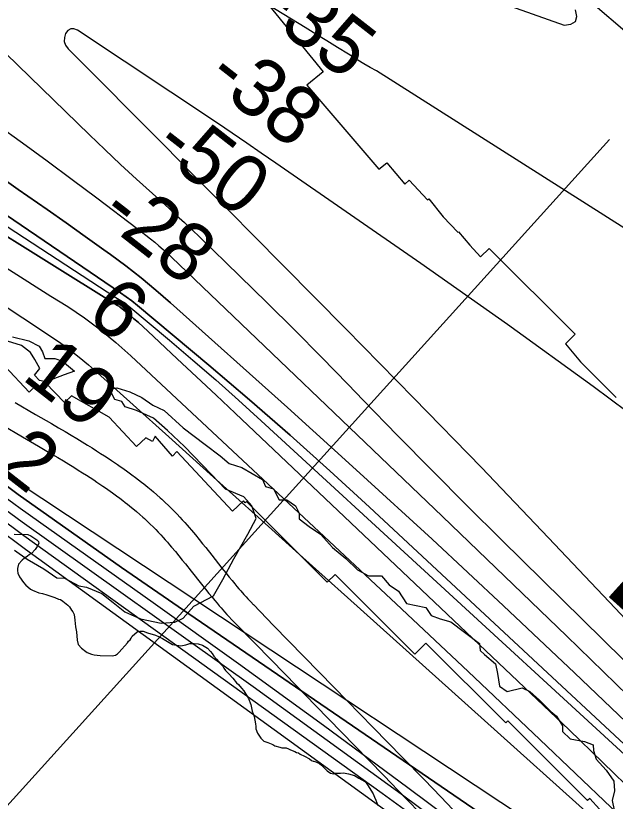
# Model space of a CAD drawing. Extents: x 3180038 to 3217926, y 922069 to 947485.
# Drawn here: x 3194544 to 3195235, y 944398 to 945303 of the extents above; entities that cross this region are included whole.
import ezdxf

# ---------------------------------------------------------------- set-up
doc = ezdxf.new("R2010")
doc.units = 0
for name, color, linetype in [('V-CHAN-NAID', 7, 'Continuous'), ('V-RIVR-EDGE', 7, 'Continuous'), ('V-RIVR-RANG', 7, 'Continuous'), ('V-ROAD-CNTR', 7, 'Continuous'), ('V-RRAP-RVMT', 7, 'Continuous'), ('V-SITE-VEGE', 7, 'Continuous'), ('V-STRM-FLOW', 7, 'Continuous'), ('V-TOPO-DPTH', 7, 'Continuous'), ('V-TOPO-MAJR', 7, 'Continuous'), ('V-TOPO-MINR', 7, 'Continuous'), ('V-TOPO-WATR', 7, 'Continuous')]:
    doc.layers.add(name, color=color, linetype=linetype)

msp = doc.modelspace()

# ---------------------------------------------------------------- linework, layer by layer
at = {"layer": 'V-RIVR-EDGE'}
for points in [[(3194540.72, 944933.49), (3194559.38, 944928.77), (3194571.29, 944922.52), (3194575.43, 944916.29), (3194578, 944908.5), (3194589.41, 944908.47), (3194598.22, 944905.34), (3194612.19, 944893.9), (3194600.25, 944889.78), (3194578.97, 944881.53), (3194571.71, 944883.1), (3194566.02, 944889.34), (3194572.27, 944897.11), (3194566.59, 944907.49), (3194561.42, 944915.28), (3194551.07, 944923.61), (3194535, 944928.32)], [(3194543.22, 944687.65), (3194557.72, 944677.25), (3194576.88, 944666.31), (3194591.9, 944655.9), (3194600.71, 944655.36), (3194617.29, 944646.5), (3194626.1, 944644.92), (3194643.71, 944637.62), (3194656.65, 944627.21), (3194670.11, 944616.81), (3194688.24, 944608.46), (3194712.09, 944603.74), (3194727.65, 944604.74), (3194737.51, 944609.38), (3194749.48, 944623.35), (3194772.33, 944635.23), (3194783.26, 944653.87), (3194795.77, 944677.69), (3194811.92, 944706.18), (3194821.3, 944724.31), (3194816.67, 944738.84), (3194807.36, 944749.24), (3194786.11, 944758.1), (3194769.56, 944775.26), (3194739.04, 944806.97), (3194719.38, 944825.69), (3194703.34, 944839.73), (3194683.65, 944848.6), (3194670.7, 944852.78), (3194666.56, 944859.01), (3194658.79, 944861.11), (3194654.14, 944869.94), (3194653.63, 944873.05), (3194660.9, 944874.59), (3194675.92, 944869.88), (3194689.91, 944863.62), (3194702.34, 944854.78), (3194715.29, 944848.52), (3194737.54, 944828.76), (3194762.9, 944809.51), (3194779.99, 944796.5), (3194790.34, 944787.66), (3194804.85, 944782.95), (3194828.67, 944768.89), (3194832.28, 944761.1), (3194841.61, 944758.49), (3194847.8, 944745.51), (3194856.62, 944745.48), (3194866.97, 944738.72), (3194871.1, 944730.41), (3194871.08, 944723.67), (3194882.47, 944714.82), (3194895.41, 944705.97), (3194909.38, 944690.9), (3194924.91, 944677.89), (3194938.36, 944664.9), (3194950.79, 944658.12), (3194965.83, 944658.09), (3194974.62, 944647.69), (3194985.49, 944640.4), (3194994.79, 944626.38), (3195017.08, 944621.65), (3195023.28, 944612.3), (3195033.65, 944608.65), (3195045.57, 944604.99), (3195078.7, 944580.01), (3195079.71, 944572.23), (3195084.37, 944567.55), (3195097.31, 944556.63), (3195099.36, 944545.73), (3195101.91, 944531.2), (3195110.71, 944524.96), (3195127.84, 944529.07), (3195136.65, 944524.9), (3195148.03, 944515.01), (3195160.96, 944502.02), (3195167.69, 944496.29), (3195174.41, 944485.39), (3195174.39, 944478.64), (3195183.19, 944470.32), (3195199.77, 944467.17), (3195209.62, 944463.52), (3195210.12, 944456.77), (3195213.21, 944446.91), (3195224.59, 944434.44), (3195233.37, 944421.45), (3195234.38, 944410.56), (3195231.76, 944399.15), (3195233.81, 944388.26)]]:
    msp.add_lwpolyline(points, dxfattribs=at)
at = {"layer": 'V-RIVR-RANG'}
msp.add_line((3194410.2, 944255.99), (3195228.69, 945160.69), dxfattribs=at)
at = {"layer": 'V-ROAD-CNTR'}
for points in [[(3194543.78, 944857.89), (3194567.31, 944844.12), (3194585.65, 944833.42), (3194593.7, 944828.72), (3194601.25, 944824.29), (3194608.33, 944820.1), (3194614.97, 944816.13), (3194621.18, 944812.38), (3194627, 944808.82), (3194632.43, 944805.45), (3194637.52, 944802.25), (3194642.28, 944799.22), (3194646.72, 944796.34), (3194650.87, 944793.62), (3194654.76, 944791.03), (3194658.39, 944788.59), (3194661.78, 944786.27), (3194664.95, 944784.07), (3194667.92, 944781.98), (3194673.43, 944778.05), (3194678.23, 944774.53), (3194682.41, 944771.4), (3194686.05, 944768.63), (3194689.22, 944766.17), (3194691.99, 944763.98), (3194696.76, 944760.13), (3194700.33, 944757.18), (3194703.01, 944754.93), (3194706.96, 944751.53), (3194710.88, 944748.08), (3194712.9, 944746.27), (3194714.85, 944744.47), (3194716.78, 944742.68), (3194720.45, 944739.17), (3194723.95, 944735.7), (3194727.29, 944732.31), (3194730.47, 944728.99), (3194733.51, 944725.76), (3194736.4, 944722.6), (3194739.17, 944719.52), (3194741.83, 944716.52), (3194744.36, 944713.6), (3194746.81, 944710.74), (3194751.44, 944705.24), (3194755.74, 944700.04), (3194759.71, 944695.15), (3194763.4, 944690.56), (3194770.21, 944681.98), (3194782.03, 944667.06), (3194786.45, 944661.54), (3194790.33, 944656.75), (3194793.73, 944652.6), (3194796.73, 944649.01), (3194799.36, 944645.88), (3194801.67, 944643.18), (3194803.7, 944640.84), (3194807.31, 944636.75), (3194810.02, 944633.74), (3194812.06, 944631.53), (3194815.18, 944628.2), (3194818.39, 944624.86)], [(3194528.64, 944832), (3194552.17, 944818.22), (3194570.53, 944807.51), (3194578.54, 944802.84), (3194586.02, 944798.44), (3194593, 944794.31), (3194599.52, 944790.42), (3194605.59, 944786.74), (3194611.26, 944783.28), (3194616.55, 944780), (3194621.47, 944776.9), (3194626.07, 944773.97), (3194630.35, 944771.2), (3194634.34, 944768.58), (3194638.06, 944766.11), (3194641.53, 944763.77), (3194644.77, 944761.56), (3194647.79, 944759.46), (3194650.58, 944757.5), (3194655.84, 944753.74), (3194660.39, 944750.41), (3194664.33, 944747.47), (3194667.75, 944744.86), (3194670.72, 944742.55), (3194673.28, 944740.52), (3194677.79, 944736.89), (3194681.12, 944734.14), (3194683.58, 944732.07), (3194687.28, 944728.9), (3194690.94, 944725.67), (3194692.72, 944724.06), (3194694.48, 944722.46), (3194696.17, 944720.87), (3194699.53, 944717.66), (3194702.72, 944714.51), (3194705.78, 944711.4), (3194708.7, 944708.36), (3194711.5, 944705.36), (3194714.19, 944702.43), (3194716.78, 944699.55), (3194719.27, 944696.74), (3194721.66, 944693.99), (3194723.95, 944691.32), (3194728.4, 944686.03), (3194732.52, 944681.03), (3194736.37, 944676.3), (3194739.96, 944671.83), (3194746.71, 944663.34), (3194758.56, 944648.37), (3194763.08, 944642.72), (3194767.07, 944637.8), (3194770.61, 944633.49), (3194773.73, 944629.74), (3194776.5, 944626.46), (3194778.94, 944623.6), (3194781.11, 944621.09), (3194784.92, 944616.78), (3194787.84, 944613.55), (3194790.07, 944611.12), (3194793.42, 944607.55), (3194796.77, 944604.06)], [(3194818.31, 944624.94), (3194841.6, 944601.08), (3194876.56, 944565.3), (3194911.52, 944529.5), (3194956.41, 944483.48), (3194990.03, 944448.93), (3195015.23, 944422.97), (3195034.1, 944403.46), (3195048.25, 944388.8)], [(3194796.84, 944603.98), (3194820.14, 944580.12), (3194855.1, 944544.34), (3194890.05, 944508.55), (3194934.92, 944462.54), (3194968.52, 944428.02), (3194993.68, 944402.1), (3195012.53, 944382.62)]]:
    msp.add_lwpolyline(points, dxfattribs=at)
at = {"layer": 'V-RRAP-RVMT'}
for p, q in [((3194811.98, 945344.92), (3194898.83, 945238.65)), ((3194898.83, 945238.65), (3194879.87, 945223.32)), ((3194879.87, 945223.32), (3194962.89, 945126.46)), ((3194962.89, 945126.46), (3194972.11, 945134.02)), ((3194972.11, 945134.02), (3194992.82, 945109.16)), ((3194992.82, 945109.16), (3194997.82, 945113.82)), ((3194997.82, 945113.82), (3195018.95, 945091.16)), ((3195018.95, 945091.16), (3195020.3, 945092.27)), ((3195020.3, 945092.27), (3195036.99, 945071.81)), ((3195036.99, 945071.81), (3195053.77, 945053.82)), ((3195053.77, 945053.82), (3195054.59, 945054.44)), ((3195054.59, 945054.44), (3195067.59, 945038.99)), ((3195067.59, 945038.99), (3195080.13, 945025.54)), ((3195080.13, 945025.54), (3195089.98, 945035.32)), ((3195089.98, 945035.32), (3195188.99, 944936.33)), ((3195188.99, 944936.33), (3195177.96, 944925.31)), ((3195177.96, 944925.31), (3195195.21, 944904.6)), ((3194559.9, 944869.56), (3194531.94, 944899.56)), ((3195195.21, 944904.6), (3195236.09, 944863.72)), ((3194578.68, 944880.46), (3194575.02, 944874.47)), ((3194600.6, 944857.72), (3194578.68, 944880.46)), ((3194568.94, 944878), (3194559.9, 944869.56)), ((3194575.02, 944874.47), (3194568.94, 944878)), ((3194608.87, 944865.33), (3194600.6, 944857.72)), ((3194651.96, 944841), (3194608.87, 944865.33)), ((3194683.52, 944807.22), (3194651.96, 944841)), ((3194694.18, 944817.14), (3194683.52, 944807.22)), ((3194702.01, 944812.73), (3194694.18, 944817.14)), ((3194705, 944818.97), (3194702.01, 944812.73)), ((3194725.11, 944795.92), (3194705, 944818.97)), ((3194730.1, 944801.16), (3194725.11, 944795.92)), ((3194794.16, 944732.51), (3194730.1, 944801.16)), ((3194806.94, 944744.46), (3194794.16, 944732.51)), ((3194808.7, 944742.35), (3194806.94, 944744.46)), ((3194810.35, 944743.69), (3194808.7, 944742.35)), ((3194903.32, 944650.65), (3194810.35, 944743.69)), ((3194912.46, 944659.83), (3194903.32, 944650.65)), ((3195004.4, 944567.9), (3194912.46, 944659.83)), ((3195017.13, 944580.63), (3195004.4, 944567.9)), ((3195109.01, 944488.69), (3195017.13, 944580.63)), ((3195111.44, 944491.13), (3195109.01, 944488.69)), ((3195203.37, 944399.2), (3195111.44, 944491.13)), ((3195205.79, 944401.63), (3195203.37, 944399.2)), ((3195343.25, 944252.3), (3195205.79, 944401.63))]:
    msp.add_line(p, q, dxfattribs=at)
at = {"layer": 'V-SITE-VEGE'}
for points in [[(3194542.65, 944706.02), (3194558.24, 944705.65), (3194561.67, 944704.27), (3194568.92, 944699.77), (3194570.61, 944697.56), (3194570.99, 944695.39), (3194569.17, 944691.96), (3194566.93, 944688.55), (3194562.49, 944683.89), (3194560.29, 944682.65), (3194557.65, 944680.54), (3194554.56, 944678.45), (3194551.92, 944676.34), (3194547.48, 944671.69), (3194546.49, 944666.51), (3194546.44, 944664.35), (3194546.8, 944661.31), (3194548.86, 944656.93), (3194553.47, 944650.32), (3194556, 944647.23), (3194558.55, 944645.44), (3194561.52, 944642.77), (3194563.66, 944641.42), (3194570.95, 944638.65), (3194575.26, 944637.68), (3194580.43, 944636.26), (3194589.45, 944633.02), (3194593.73, 944631.19), (3194595.89, 944630.7), (3194598.88, 944628.9), (3194604.4, 944624.44), (3194606.52, 944622.22), (3194608.6, 944618.71), (3194610.28, 944616.5), (3194611.94, 944613.43), (3194612.65, 944606.92), (3194613.35, 944599.54), (3194614.5, 944593.45), (3194615.14, 944583.91), (3194616.33, 944579.11), (3194620.12, 944574.69), (3194625.24, 944571.11), (3194626.94, 944569.77), (3194631.66, 944567.93), (3194634.67, 944566.99), (3194641.59, 944566.39), (3194655.44, 944566.07), (3194659.35, 944566.84), (3194661.55, 944568.09), (3194663.77, 944570.2), (3194673.11, 944580.81), (3194674.46, 944582.95), (3194676.22, 944584.2), (3194677.57, 944586.34), (3194678.49, 944588.48), (3194684.24, 944593.54), (3194687.29, 944594.34), (3194691.18, 944594.25), (3194696.33, 944592.39), (3194705.37, 944589.58), (3194708.8, 944588.2), (3194713.51, 944585.93), (3194725.04, 944579.16), (3194727.2, 944578.67), (3194734.54, 944577.64)], [(3194734.54, 944577.64), (3194740.63, 944578.79), (3194744.99, 944579.99), (3194748.03, 944580.35), (3194750.19, 944580.3), (3194754.51, 944579.77), (3194759.67, 944578.34), (3194765.22, 944574.75), (3194769.02, 944570.76), (3194770.7, 944568.56), (3194772.8, 944565.47), (3194775.75, 944561.94), (3194780.81, 944556.19), (3194782.92, 944553.98), (3194784.17, 944551.78), (3194786.27, 944549.14), (3194790.08, 944545.15), (3194794.73, 944540.27), (3194798.93, 944534.98), (3194801.05, 944532.76), (3194804.42, 944528.78), (3194807.38, 944525.68), (3194812.8, 944516.89), (3194815.24, 944509.91), (3194816.01, 944505.99), (3194816.78, 944502.07), (3194819.24, 944495.95), (3194820.78, 944487.69), (3194821.14, 944484.65), (3194821.08, 944482.05), (3194823.12, 944476.8), (3194826.88, 944471.08), (3194830.27, 944467.54), (3194835, 944466.13), (3194840.57, 944463.83), (3194843.14, 944462.47), (3194848.73, 944460.61), (3194850.88, 944460.13), (3194856.07, 944460), (3194858.64, 944458.64), (3194861.22, 944457.72), (3194865.94, 944455.88), (3194868.07, 944454.52), (3194870.23, 944454.04), (3194872.36, 944452.69), (3194877.07, 944450.42), (3194883.06, 944447.24), (3194885.18, 944445.46), (3194887.33, 944444.54), (3194887.76, 944444.53), (3194890.35, 944444.04), (3194894.63, 944441.77), (3194896.75, 944439.99), (3194903.09, 944433.35), (3194906.93, 944430.66), (3194910.81, 944430.13), (3194913, 944430.95), (3194918.62, 944430.81), (3194922.1, 944431.17), (3194927.7, 944430.17), (3194934.59, 944428.27), (3194939.72, 944425.12), (3194946.55, 944421.06), (3194948.25, 944419.72), (3194949.93, 944417.52), (3194956.18, 944406.98), (3194957.82, 944403.04), (3194959.47, 944399.54), (3194961.49, 944393.43)]]:
    msp.add_lwpolyline(points, dxfattribs=at)
at = {"layer": 'V-STRM-FLOW'}
msp.add_line((3195150.44, 945369.2), (3195339.37, 945204.86), dxfattribs=at)
at = {"layer": 'V-TOPO-DPTH'}
for points in [[(3193964.08, 945577.89), (3194523.26, 945177.82), (3194552.11, 945157), (3194580.84, 945136.03), (3194609.41, 945114.84), (3194637.86, 945093.49), (3194684.29, 945058.36), (3194689.41, 945054.42), (3194694.51, 945050.44), (3194699.55, 945046.4), (3194704.56, 945042.31), (3194709.49, 945038.14), (3194714.36, 945033.9), (3194719.14, 945029.55), (3194723.86, 945025.13), (3195036.02, 944726.29), (3195107.55, 944657.63), (3195178.96, 944588.83), (3195250.18, 944519.85), (3195321.27, 944450.74), (3195431.77, 944343.03)], [(3193964.08, 945577.89), (3194523.26, 945177.82), (3194552.11, 945157), (3194580.84, 945136.03), (3194609.41, 945114.84), (3194637.86, 945093.49), (3194684.29, 945058.36), (3194689.41, 945054.42), (3194694.51, 945050.44), (3194699.55, 945046.4), (3194704.56, 945042.31), (3194709.49, 945038.14), (3194714.36, 945033.9), (3194719.14, 945029.55), (3194723.86, 945025.13), (3195036.02, 944726.29), (3195107.55, 944657.63), (3195178.96, 944588.83), (3195250.18, 944519.85), (3195321.27, 944450.74), (3195431.77, 944343.03)], [(3193954.12, 945526.46), (3194437.52, 945180.61), (3194464.89, 945161.11), (3194492.32, 945141.69), (3194519.83, 945122.38), (3194547.39, 945103.15), (3194558.59, 945095.37), (3194580.55, 945080.03), (3194602.47, 945064.63), (3194624.32, 945049.13), (3194646.12, 945033.56), (3194653.49, 945028.27), (3194671.34, 945015.02), (3194688.89, 945001.39), (3194705.99, 944987.2), (3194722.79, 944972.64), (3194857.46, 944852.05), (3194941.01, 944776.52), (3195024.07, 944700.46), (3195106.41, 944623.62), (3195188.26, 944546.26), (3195432.82, 944312.9)], [(3195432.82, 944312.9), (3195188.26, 944546.26), (3195106.41, 944623.62), (3195024.07, 944700.46), (3194941.01, 944776.52), (3194857.46, 944852.05), (3194722.79, 944972.64), (3194705.99, 944987.2), (3194688.89, 945001.39), (3194671.34, 945015.02), (3194653.49, 945028.27), (3194646.12, 945033.56), (3194624.32, 945049.13), (3194602.47, 945064.63), (3194580.55, 945080.03), (3194558.59, 945095.37), (3194547.39, 945103.15), (3194519.83, 945122.38), (3194492.32, 945141.69), (3194464.89, 945161.11), (3194437.52, 945180.61), (3193954.12, 945526.46)], [(3193944.17, 945475.04), (3194665.13, 944984.12), (3194671.87, 944979.59), (3194678.38, 944974.73), (3194684.73, 944969.66), (3194766.93, 944900.79), (3194813.95, 944860.76), (3194860.55, 944820.25), (3194906.5, 944779.01), (3194952.02, 944737.28), (3195433.9, 944288.55)], [(3195433.9, 944288.55), (3194952.02, 944737.28), (3194906.5, 944779.01), (3194860.55, 944820.25), (3194813.95, 944860.76), (3194766.93, 944900.79), (3194684.73, 944969.66), (3194678.38, 944974.73), (3194671.87, 944979.59), (3194665.13, 944984.12), (3193944.17, 945475.04)], [(3195297.53, 944367.35), (3195259.49, 944405.53), (3195220.96, 944443.22), (3195182.09, 944480.57), (3194819.68, 944824.4), (3194797.47, 944845.43), (3194775.22, 944866.41), (3194752.92, 944887.35), (3194730.59, 944908.24), (3194696.6, 944939.98), (3194691.2, 944944.94), (3194685.74, 944949.83), (3194680.21, 944954.64), (3194674.62, 944959.39), (3194664.83, 944967.58), (3194664.08, 944968.16), (3194663.31, 944968.7), (3194661.66, 944969.63), (3193934.2, 945423.62)], [(3195297.53, 944367.35), (3195259.49, 944405.53), (3195220.96, 944443.22), (3195182.09, 944480.57), (3194819.68, 944824.4), (3194797.47, 944845.43), (3194775.22, 944866.41), (3194752.92, 944887.35), (3194730.59, 944908.24), (3194696.6, 944939.98), (3194691.2, 944944.94), (3194685.74, 944949.83), (3194680.21, 944954.64), (3194674.62, 944959.39), (3194664.83, 944967.58), (3194664.08, 944968.16), (3194663.31, 944968.7), (3194661.66, 944969.63), (3193934.2, 945423.62)], [(3193924.19, 945372.23), (3194595.04, 944927.17), (3194606.31, 944918.77), (3194617.39, 944910.14), (3194628.18, 944901.14), (3194638.78, 944891.91), (3194720.76, 944818.12), (3194772.21, 944771.83), (3194823.68, 944725.55), (3194875.17, 944679.29), (3194926.67, 944633.05), (3195366.61, 944238.24)], [(3193924.19, 945372.23), (3194595.04, 944927.17), (3194606.31, 944918.77), (3194617.39, 944910.14), (3194628.18, 944901.14), (3194638.78, 944891.91), (3194720.76, 944818.12), (3194772.21, 944771.83), (3194823.68, 944725.55), (3194875.17, 944679.29), (3194926.67, 944633.05), (3195366.61, 944238.24)], [(3195419.2, 944152.23), (3194743.75, 944614.28), (3194666.28, 944667.68), (3194547.38, 944751.65), (3194530.23, 944764.31), (3194513.47, 944777.43), (3194497.27, 944791.25), (3194481.45, 944805.54), (3194415.03, 944868.1), (3194403.51, 944882.41), (3193914.06, 945320.94)]]:
    msp.add_lwpolyline(points, dxfattribs=at)
at = {"layer": 'V-TOPO-MAJR'}
for points in [[(3194215.72, 945568.28), (3194629.34, 945166.26), (3194647.26, 945149.05), (3194665.31, 945131.98), (3194683.55, 945115.12), (3194701.93, 945098.4), (3194720.79, 945081.46), (3194729.79, 945073.27), (3194738.74, 945065.02), (3194747.59, 945056.66), (3194756.38, 945048.24), (3194802.43, 945003.62), (3194834.04, 944972.68), (3194865.45, 944941.54), (3194896.56, 944910.1), (3194927.46, 944878.45), (3194944.87, 944860.45), (3194984.47, 944819.8), (3195024.26, 944779.33), (3195064.34, 944739.15), (3195104.62, 944699.17), (3195244.18, 944561.59)], [(3195949.66, 944581.16), (3195899.92, 944620.66), (3195846.43, 944663.73), (3195823.61, 944681.93), (3195800.68, 944699.98), (3195777.58, 944717.83), (3195754.37, 944735.53), (3194960.05, 945239.68), (3194952.75, 945243.66), (3194945.58, 945247.85), (3194938.47, 945252.17), (3194927.74, 945258.92), (3194915.32, 945266.69), (3194902.87, 945274.44), (3194890.4, 945282.13), (3194877.91, 945289.8), (3194601.78, 945458.42)], [(3194985.45, 945360.58), (3195176.25, 945292.52), (3195184.15, 945293.54), (3195189.42, 945296.52), (3195190.74, 945302.42), (3195189.43, 945310.28)], [(3193898.21, 945244.45), (3193991.11, 945177.98), (3193997.1, 945173.78), (3194003.13, 945169.64), (3194432.22, 944798.33), (3194462.08, 944774.17), (3194492.24, 944750.41), (3194522.88, 944727.27), (3194553.84, 944704.54), (3194966.77, 944407.69), (3195025.9, 944364.79), (3195084.77, 944321.53), (3195143.25, 944277.75), (3195201.46, 944233.61), (3195300.07, 944158.16), (3195308.58, 944151.27), (3195316.81, 944144.06), (3195324.61, 944136.41), (3195332.14, 944128.45), (3195832.02, 943332.22), (3196228.57, 942892.22)]]:
    msp.add_lwpolyline(points, dxfattribs=at)
at = {"layer": 'V-TOPO-MINR'}
for points in [[(3193964.08, 945577.89), (3194523.26, 945177.82), (3194552.11, 945157), (3194580.84, 945136.03), (3194609.41, 945114.84), (3194637.86, 945093.49), (3194684.29, 945058.36), (3194689.41, 945054.42), (3194694.51, 945050.44), (3194699.55, 945046.4), (3194704.56, 945042.31), (3194709.49, 945038.14), (3194714.36, 945033.9), (3194719.14, 945029.55), (3194723.86, 945025.13), (3195036.02, 944726.29), (3195107.55, 944657.63), (3195178.96, 944588.83), (3195250.18, 944519.85), (3195321.27, 944450.74), (3195431.77, 944343.03)], [(3193954.12, 945526.46), (3194437.52, 945180.61), (3194464.89, 945161.11), (3194492.32, 945141.69), (3194519.83, 945122.38), (3194547.39, 945103.15), (3194558.59, 945095.37), (3194580.55, 945080.03), (3194602.47, 945064.63), (3194624.32, 945049.13), (3194646.12, 945033.56), (3194653.49, 945028.27), (3194671.34, 945015.02), (3194688.89, 945001.39), (3194705.99, 944987.2), (3194722.79, 944972.64), (3194857.46, 944852.05), (3194941.01, 944776.52), (3195024.07, 944700.46), (3195106.41, 944623.62), (3195188.26, 944546.26), (3195432.82, 944312.9)], [(3193944.17, 945475.04), (3194665.13, 944984.12), (3194671.87, 944979.59), (3194678.38, 944974.73), (3194684.73, 944969.66), (3194766.93, 944900.79), (3194813.95, 944860.76), (3194860.55, 944820.25), (3194906.5, 944779.01), (3194952.02, 944737.28), (3195433.9, 944288.55)], [(3193939.19, 945449.33), (3194659.77, 944978.71), (3194663.71, 944976.47), (3194667.54, 944974.06), (3194671.22, 944971.42), (3194674.79, 944968.63), (3194721.71, 944929.41), (3194748.49, 944906.7), (3194775.06, 944883.75), (3194801.3, 944860.42), (3194827.33, 944836.85), (3195434.41, 944279.15), (3195434.64, 944278.91), (3195435.01, 944278.47), (3195435.44, 944277.93), (3195435.58, 944277.75), (3195673.31, 943970.87), (3195727.13, 943901.75), (3195781.18, 943832.81), (3195835.58, 943764.14), (3195890.2, 943695.65), (3195964.55, 943602.89)], [(3193934.2, 945423.62), (3194661.66, 944969.63), (3194663.31, 944968.7), (3194664.08, 944968.16), (3194664.83, 944967.58), (3194674.62, 944959.39), (3194680.21, 944954.64), (3194685.74, 944949.83), (3194691.2, 944944.94), (3194696.6, 944939.98), (3194730.59, 944908.24), (3194752.92, 944887.35), (3194775.22, 944866.41), (3194797.47, 944845.43), (3194819.68, 944824.4), (3195182.09, 944480.57), (3195220.96, 944443.22), (3195259.49, 944405.53), (3195297.53, 944367.35)], [(3193929.21, 945397.92), (3194584.93, 944980.37), (3194604.5, 944968.18), (3194623.52, 944955.2), (3194642.04, 944941.56), (3194659.79, 944926.95), (3194677.04, 944911.69), (3194899.99, 944703.47), (3194982.96, 944625.71), (3195065.76, 944547.75), (3195148.29, 944469.52), (3195230.64, 944391.09), (3195366.08, 944261.66), (3195380.39, 944247.63), (3195394.46, 944233.37), (3195408.17, 944218.75), (3195421.63, 944203.9), (3195512.49, 944101.1), (3195570.53, 944034.12), (3195627.68, 943966.4), (3195683.5, 943897.58), (3195738.43, 943828.03), (3195969.91, 943528.97)], [(3193919.15, 945346.57), (3194497.43, 944807.39), (3194508.74, 944796.62), (3194520.4, 944786.26), (3194532.58, 944776.51), (3194545.1, 944767.17), (3195367.29, 944222.58)], [(3193914.06, 945320.94), (3194403.51, 944882.41), (3194415.03, 944868.1), (3194481.45, 944805.54), (3194497.27, 944791.25), (3194513.47, 944777.43), (3194530.23, 944764.31), (3194547.38, 944751.65), (3194666.28, 944667.68), (3194743.75, 944614.28), (3195419.2, 944152.23)], [(3193881.78, 945309.58), (3193895.62, 945303.26), (3194340.62, 944917.19), (3194354.13, 944902.77), (3194465.21, 944803.37), (3194485.64, 944785.7), (3194506.45, 944768.51), (3194527.84, 944752.04), (3194549.61, 944736.05), (3194702.82, 944627.47), (3194801.16, 944557.11), (3194899.07, 944486.17), (3194996.34, 944414.34), (3195093.18, 944341.93), (3195296.84, 944188.2), (3195314.03, 944174.42), (3195330.64, 944160), (3195346.38, 944144.64), (3195361.53, 944128.65), (3195865.22, 943415.79), (3195881.32, 943393.9), (3195897.98, 943372.39), (3195967.63, 943285.88)], [(3195991.58, 944187.75), (3195682.85, 944506.79), (3195669.33, 944520.18), (3195655.45, 944533.17), (3195641.02, 944545.55), (3195626.24, 944557.53), (3195404.5, 944729.48), (3195307.53, 944803.43), (3195209.79, 944876.33), (3195110.89, 944947.64), (3195011.21, 945017.89), (3194844.2, 945133.6), (3194827.41, 945145.16), (3194810.59, 945156.66), (3194793.7, 945168.07), (3194776.77, 945179.42), (3194615.64, 945286.81), (3194611.56, 945288.08), (3194607.82, 945288.08), (3194604.59, 945286.18), (3194601.72, 945283.01), (3194600.49, 945278.25), (3194600.39, 945273.69)], [(3193892.94, 945276.3), (3194448.78, 944800.95), (3194473.9, 944779.99), (3194499.37, 944759.5), (3194525.38, 944739.69), (3194551.75, 944720.34), (3194817.84, 944530.47), (3194903.3, 944468.91), (3194988.39, 944406.83), (3195072.91, 944344)], [(3194600.39, 945273.69), (3194601.97, 945269.41), (3194604.69, 945265.32), (3194717.61, 945151.82), (3194742.55, 945126.75), (3194767.47, 945101.66), (3194792.37, 945076.55), (3194817.26, 945051.43), (3194924.86, 944942.74), (3195003.21, 944862.96), (3195081.13, 944782.76), (3195158.41, 944701.94), (3195235.26, 944620.7), (3195381.76, 944464.57), (3195395.04, 944450.55), (3195408.41, 944436.61), (3195421.92, 944422.81), (3195435.51, 944409.09), (3195446.57, 944398.04)], [(3193892.56, 945219.22), (3193951.01, 945177.4), (3193954.8, 945174.74), (3193958.62, 945172.12), (3193962.48, 945169.56), (3193966.38, 945167.05), (3193970.31, 945164.61), (3193974.27, 945162.21), (3193978.28, 945159.87), (3193982.31, 945157.59), (3193994.24, 945150.95), (3194002.05, 945146.1), (3194009.5, 945140.81), (3194016.42, 945134.83), (3194415.56, 944795.55), (3194450.19, 944768.24), (3194485.07, 944741.27), (3194520.34, 944714.8), (3194555.86, 944688.67), (3195128.84, 944273.42)]]:
    msp.add_lwpolyline(points, dxfattribs=at)
at = {"layer": 'V-TOPO-WATR'}
msp.add_lwpolyline([(3193924.19, 945372.23), (3194595.04, 944927.17), (3194606.31, 944918.77), (3194617.39, 944910.14), (3194628.18, 944901.14), (3194638.78, 944891.91), (3194720.76, 944818.12), (3194772.21, 944771.83), (3194823.68, 944725.55), (3194875.17, 944679.29), (3194926.67, 944633.05), (3195366.61, 944238.24)], dxfattribs=at)

# ---------------------------------------------------------------- texts
at = {"layer": 'V-CHAN-NAID'}
msp.add_text('BLACK HAWK ', height=100, rotation=47.91701, dxfattribs=at).set_placement((3195294.64, 944558.52))
at = {"layer": 'V-RIVR-RANG'}
for s, p in [('-35', (3194822.37, 945307.17)), ('-38', (3194761.53, 945227.81)), ('-50', (3194700.89, 945148.28)), ('-28', (3194638.59, 945070.05)), ('6', (3194623.5, 944955)), ('19', (3194549.97, 944885.53)), ('6.2', (3194461.88, 944827.42))]:
    msp.add_text(s, height=67, rotation=322.04639, dxfattribs=at).set_placement(p)

doc.saveas('drawing.dxf')
